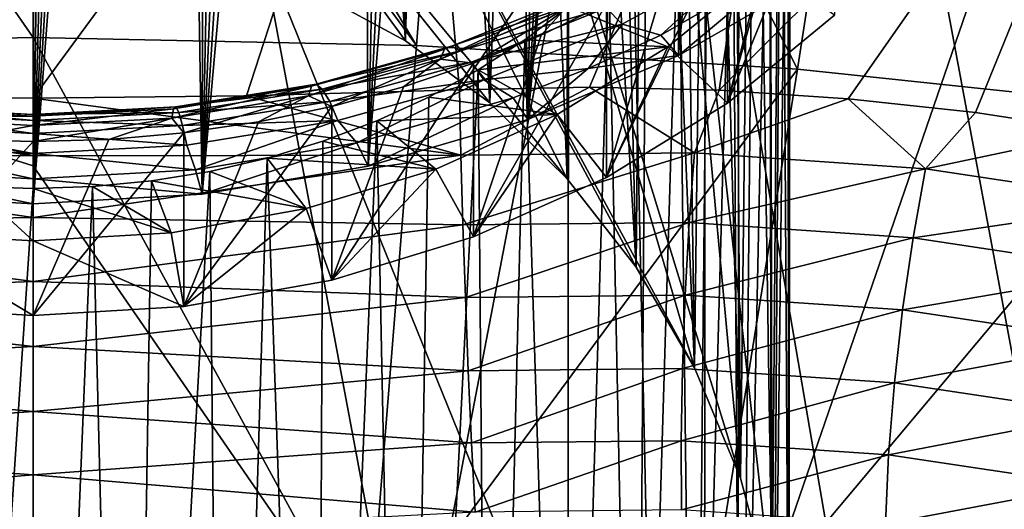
# Model space of a CAD drawing. Header units: metres. Extents: x -109 to 109, y -78 to 121.
# Tile 511 of 656: x -0.04 to 3.21, y -60.45 to -58.83. Entities that reach past the tile are written whole.
import ezdxf

# ---------------------------------------------------------------- set-up
doc = ezdxf.new("R2010")
doc.units = ezdxf.units.M
doc.layers.add('solid_508554_SW0001', color=7, linetype='CONTINUOUS')

msp = doc.modelspace()

# ---------------------------------------------------------------- linework, layer by layer
at = {"layer": 'solid_508554_SW0001'}
for points in [[(-0.558305, -59.410942, 65.137001), (0, -53.3876, 73.815399), (0, -59.442238, 65.15889)], [(-0.086013, -53.389351, 73.811325), (0, -53.3876, 73.815399), (-0.558305, -59.410942, 65.137001)], [(0, -59.442238, 65.15889), (0, -53.3876, 73.815399), (0.085951, -53.389347, 73.811333)], [(0, -59.442238, 65.15889), (0.085951, -53.389347, 73.811333), (0.174157, -53.394749, 73.798729)], [(0, -59.442238, 65.15889), (0.174157, -53.394749, 73.798729), (0.265498, -53.404125, 73.776764)], [(0, -59.442238, 65.15889), (0.265498, -53.404125, 73.776764), (0.360829, -53.417896, 73.744331)], [(0, -59.442238, 65.15889), (0.360829, -53.417896, 73.744331), (0.460853, -53.436535, 73.700104)], [(0.558305, -59.410942, 65.137001), (0, -59.442238, 65.15889), (0.460853, -53.436535, 73.700104)], [(0.558305, -59.410942, 65.137001), (0.460853, -53.436535, 73.700104), (0.567168, -53.460789, 73.641991)], [(0.558305, -59.410942, 65.137001), (0.567168, -53.460789, 73.641991), (0.681267, -53.491512, 73.56739)], [(0.558305, -59.410942, 65.137001), (0.681267, -53.491512, 73.56739), (0.803716, -53.529381, 73.473907)], [(0.558305, -59.410942, 65.137001), (0.803716, -53.529381, 73.473907), (0.935001, -53.57494, 73.359062)], [(0.558305, -59.410942, 65.137001), (0.935001, -53.57494, 73.359062), (1.07484, -53.628273, 73.221115)], [(1.10607, -59.317673, 65.07177), (0.558305, -59.410942, 65.137001), (1.07484, -53.628273, 73.221115)], [(1.10607, -59.317673, 65.07177), (1.07484, -53.628273, 73.221115), (1.22246, -53.68898, 73.059135)], [(1.10607, -59.317673, 65.07177), (1.22246, -53.68898, 73.059135), (1.378629, -53.757038, 72.870674)], [(1.10607, -59.317673, 65.07177), (1.378629, -53.757038, 72.870674), (1.544585, -53.832466, 72.652321)], [(1.633511, -59.164066, 64.964333), (1.10607, -59.317673, 65.07177), (1.544585, -53.832466, 72.652321)], [(1.633511, -59.164066, 64.964333), (1.544585, -53.832466, 72.652321), (1.721239, -53.914944, 72.400536)], [(1.633511, -59.164066, 64.964333), (1.721239, -53.914944, 72.400536), (1.910613, -54.004406, 72.109337)], [(1.633511, -59.164066, 64.964333), (1.910613, -54.004406, 72.109337), (2.047978, -54.069145, 71.884628)], [(1.633511, -59.164066, 64.964333), (2.047978, -54.069145, 71.884628), (2.115817, -54.100895, 71.76947)], [(2.130139, -58.953201, 64.816841), (1.633511, -59.164066, 64.964333), (2.115817, -54.100895, 71.76947)], [(2.130139, -58.953201, 64.816841), (2.115817, -54.100895, 71.76947), (2.335015, -54.201511, 71.378273)], [(2.130139, -58.953201, 64.816841), (2.335015, -54.201511, 71.378273), (2.562114, -54.300972, 70.940773)], [(2.587559, -58.688618, 64.631783), (2.130139, -58.953201, 64.816841), (2.562114, -54.300972, 70.940773)], [(4.406734, -66.23333, 9.381738), (4.42756, -54.381783, 2.402754), (2.222234, -54.526951, 2.151316)], [(0, -66.426102, 9.047851), (0, -54.575462, 2.067291), (-2.222234, -54.526951, 2.151316)], [(-2.211783, -66.377815, 9.131481), (0, -66.426102, 9.047851), (-2.222234, -54.526951, 2.151316)], [(2.211783, -66.377815, 9.131481), (2.222234, -54.526951, 2.151316), (0, -54.575462, 2.067291)], [(2.211783, -66.377815, 9.131481), (4.406734, -66.23333, 9.381738), (2.222234, -54.526951, 2.151316)], [(2.211783, -66.377815, 9.131481), (0, -54.575462, 2.067291), (0, -66.426102, 9.047851)], [(4.647057, -55.382214, 0.680429), (4.626338, -67.498848, 7.815628), (2.321532, -67.646423, 7.560028)], [(2.331927, -55.530445, 0.423685), (4.647057, -55.382214, 0.680429), (2.321532, -67.646423, 7.560028)], [(0.935256, -58.74551, 54.956444), (1.229761, -58.904972, 54.975941), (0.956699, -55.450733, 59.682381)], [(1.229761, -58.904972, 54.975941), (1.134995, -55.518089, 59.729492), (0.956699, -55.450733, 59.682381)], [(-2.331927, -55.530445, 0.423685), (0, -55.579975, 0.337897), (-2.321532, -67.646423, 7.560028)], [(2.331927, -55.530445, 0.423685), (0, -67.695732, 7.474622), (0, -55.579975, 0.337897)], [(2.331927, -55.530445, 0.423685), (2.321532, -67.646423, 7.560028), (0, -67.695732, 7.474622)], [(1.229761, -58.904972, 54.975941), (1.306236, -55.596676, 59.784458), (1.134995, -55.518089, 59.729492)], [(-2.321532, -67.646423, 7.560028), (0, -55.579975, 0.337897), (0, -67.695732, 7.474622)], [(1.229761, -58.904972, 54.975941), (1.507271, -59.109695, 55.000969), (1.306236, -55.596676, 59.784458)], [(1.507271, -59.109695, 55.000969), (1.469482, -55.686058, 59.846973), (1.306236, -55.596676, 59.784458)], [(1.507271, -59.109695, 55.000969), (1.62361, -55.785625, 59.916615), (1.469482, -55.686058, 59.846973)], [(1.507271, -59.109695, 55.000969), (1.763366, -59.359669, 55.031528), (1.62361, -55.785625, 59.916615)], [(1.763366, -59.359669, 55.031528), (1.767783, -55.894836, 59.993), (1.62361, -55.785625, 59.916615)], [(1.763366, -59.359669, 55.031528), (1.990672, -59.651726, 55.067234), (1.767783, -55.894836, 59.993)], [(1.990672, -59.651726, 55.067234), (1.901006, -56.012936, 60.075603), (1.767783, -55.894836, 59.993)], [(1.990672, -59.651726, 55.067234), (2.022555, -56.139282, 60.163975), (1.901006, -56.012936, 60.075603)], [(1.990672, -59.651726, 55.067234), (2.18363, -59.983471, 55.107792), (2.022555, -56.139282, 60.163975)], [(2.18363, -59.983471, 55.107792), (2.131594, -56.273006, 60.257507), (2.022555, -56.139282, 60.163975)], [(2.18363, -59.983471, 55.107792), (2.227524, -56.413376, 60.355686), (2.131594, -56.273006, 60.257507)], [(2.18363, -59.983471, 55.107792), (2.335019, -60.347897, 55.152348), (2.227524, -56.413376, 60.355686)], [(2.335019, -60.347897, 55.152348), (2.309695, -56.559437, 60.457844), (2.227524, -56.413376, 60.355686)], [(2.052461, -61.7962, 74.348854), (3.869513, -56.511818, 83.145515), (1.939868, -56.679981, 83.242523)], [(2.052461, -61.7962, 74.348854), (4.0934, -61.600128, 74.235748), (3.869513, -56.511818, 83.145515)], [(2.335019, -60.347897, 55.152348), (2.377645, -56.710369, 60.563412), (2.309695, -56.559437, 60.457844)], [(-2.051954, -61.79623, 74.348877), (0.000254, -61.861794, 74.386688), (-1.937002, -56.680149, 83.242615)], [(0.000254, -61.861794, 74.386688), (0.001436, -56.736271, 83.274986), (-1.937002, -56.680149, 83.242615)], [(2.052461, -61.7962, 74.348854), (1.939868, -56.679981, 83.242523), (0.001436, -56.736271, 83.274986)], [(0.000254, -61.861794, 74.386688), (2.052461, -61.7962, 74.348854), (0.001436, -56.736271, 83.274986)], [(2.335019, -60.347897, 55.152348), (2.439803, -60.738911, 55.20015), (2.377645, -56.710369, 60.563412)], [(2.439803, -60.738911, 55.20015), (2.430923, -56.865173, 60.671684), (2.377645, -56.710369, 60.563412)], [(1.265816, -58.920246, 51.656967), (1.42639, -56.833637, 52.689892), (0, -56.804142, 52.740986)], [(1.265816, -58.920246, 51.656967), (0, -56.804142, 52.740986), (0, -57.192467, 52.563404)], [(-1.42639, -56.833637, 52.689892), (0, -58.89407, 51.702309), (0, -57.192467, 52.563404)], [(-1.42639, -56.833637, 52.689892), (-1.265816, -58.920246, 51.656967), (0, -58.89407, 51.702309)], [(1.265816, -58.920246, 51.656967), (2.522985, -58.9986, 51.521255), (1.42639, -56.833637, 52.689892)], [(2.522985, -58.9986, 51.521255), (2.843036, -56.921932, 52.536964), (1.42639, -56.833637, 52.689892)], [(2.033252, -57.095497, 54.754719), (3.361542, -56.868538, 54.726974), (3.294944, -64.443741, 55.653088)], [(2.439803, -60.738911, 55.20015), (2.469222, -57.022949, 60.78204), (2.430923, -56.865173, 60.671684)], [(2.522985, -58.9986, 51.521255), (3.762919, -59.128593, 51.296101), (2.843036, -56.921932, 52.536964)], [(3.762919, -59.128593, 51.296101), (4.240262, -57.068417, 52.283249), (2.843036, -56.921932, 52.536964)], [(2.439803, -60.738911, 55.20015), (2.493237, -61.14539, 55.249844), (2.469222, -57.022949, 60.78204)], [(2.493237, -61.14539, 55.249844), (2.492293, -57.182686, 60.893764), (2.469222, -57.022949, 60.78204)], [(1.358929, -57.167252, 54.763493), (2.033252, -57.095497, 54.754719), (2.335019, -60.347897, 55.152348)], [(2.033252, -57.095497, 54.754719), (2.439803, -60.738911, 55.20015), (2.335019, -60.347897, 55.152348)], [(2.033252, -57.095497, 54.754719), (3.294944, -64.443741, 55.653088), (2.439803, -60.738911, 55.20015)], [(0, -58.89407, 51.702309), (1.265816, -58.920246, 51.656967), (0, -57.192467, 52.563404)], [(0.680478, -57.210491, 54.76878), (1.358929, -57.167252, 54.763493), (2.18363, -59.983471, 55.107792)], [(1.358929, -57.167252, 54.763493), (2.335019, -60.347897, 55.152348), (2.18363, -59.983471, 55.107792)], [(2.493237, -61.14539, 55.249844), (2.5, -57.343422, 61.006187), (2.492293, -57.182686, 60.893764)], [(-0.000052, -57.224937, 54.770546), (0.680478, -57.210491, 54.76878), (1.763366, -59.359669, 55.031528)], [(-0.000052, -57.224937, 54.770546), (1.763366, -59.359669, 55.031528), (1.507271, -59.109695, 55.000969)], [(-0.000052, -57.224937, 54.770546), (1.507271, -59.109695, 55.000969), (1.229761, -58.904972, 54.975941)], [(-0.000052, -57.224937, 54.770546), (1.229761, -58.904972, 54.975941), (0.935256, -58.74551, 54.956444)], [(0.680478, -57.210491, 54.76878), (2.18363, -59.983471, 55.107792), (1.990672, -59.651726, 55.067234)], [(0.680478, -57.210491, 54.76878), (1.990672, -59.651726, 55.067234), (1.763366, -59.359669, 55.031528)], [(-0.704574, -59.08651, 49.269623), (-1.259074, -57.380451, 50.210163), (0, -57.353706, 50.256485)], [(0, -59.093441, 49.275963), (-0.704574, -59.08651, 49.269623), (0, -57.353706, 50.256485)], [(1.259074, -57.380451, 50.210163), (0, -59.093441, 49.275963), (0, -57.353706, 50.256485)], [(2.493237, -61.558468, 55.300346), (2.492293, -57.504154, 61.11861), (2.5, -57.343422, 61.006187)], [(2.493237, -61.14539, 55.249844), (2.493237, -61.558468, 55.300346), (2.5, -57.343422, 61.006187)], [(0.70457, -59.08651, 49.269623), (0, -59.093441, 49.275963), (1.259074, -57.380451, 50.210163)], [(1.407931, -59.065777, 49.250614), (0.70457, -59.08651, 49.269623), (1.259074, -57.380451, 50.210163)], [(1.407931, -59.065777, 49.250614), (1.259074, -57.380451, 50.210163), (2.509077, -57.460484, 50.071541)], [(1.837102, -59.057873, 49.225708), (1.407931, -59.065777, 49.250614), (2.509077, -57.460484, 50.071541)], [(2.265048, -59.067806, 49.182076), (1.837102, -59.057873, 49.225708), (2.509077, -57.460484, 50.071541)], [(2.265048, -59.067806, 49.182076), (2.509077, -57.460484, 50.071541), (3.741002, -57.593235, 49.84161)], [(2.439803, -61.964947, 55.35004), (2.469222, -57.663891, 61.230335), (2.492293, -57.504154, 61.11861)], [(2.493237, -61.558468, 55.300346), (2.439803, -61.964947, 55.35004), (2.492293, -57.504154, 61.11861)], [(2.690035, -59.095638, 49.119812), (2.265048, -59.067806, 49.182076), (3.741002, -57.593235, 49.84161)], [(3.110399, -59.1413, 49.039131), (2.690035, -59.095638, 49.119812), (3.741002, -57.593235, 49.84161)], [(3.524571, -59.204597, 48.940353), (3.110399, -59.1413, 49.039131), (3.741002, -57.593235, 49.84161)], [(2.439803, -61.964947, 55.35004), (2.430923, -57.821667, 61.340687), (2.469222, -57.663891, 61.230335)], [(2.335019, -62.355961, 55.397842), (2.377645, -57.976471, 61.448963), (2.430923, -57.821667, 61.340687)], [(2.439803, -61.964947, 55.35004), (2.335019, -62.355961, 55.397842), (2.430923, -57.821667, 61.340687)], [(2.335019, -62.355961, 55.397842), (2.309695, -58.127403, 61.554531), (2.377645, -57.976471, 61.448963)], [(2.18363, -62.720387, 55.442398), (2.227524, -58.273464, 61.656689), (2.309695, -58.127403, 61.554531)], [(2.335019, -62.355961, 55.397842), (2.18363, -62.720387, 55.442398), (2.309695, -58.127403, 61.554531)], [(2.645123, -58.247257, 63.712921), (2.645128, -58.820404, 62.893467), (2.292017, -59.10976, 63.095852)], [(2.474874, -58.397102, 63.817726), (2.645123, -58.247257, 63.712921), (2.292017, -59.10976, 63.095852)], [(2.18363, -62.720387, 55.442398), (2.131594, -58.413834, 61.754868), (2.227524, -58.273464, 61.656689)], [(2.292012, -58.536613, 63.915306), (2.474874, -58.397102, 63.817726), (2.292017, -59.10976, 63.095852)], [(1.990672, -63.052135, 55.482956), (2.022555, -58.547558, 61.8484), (2.131594, -58.413834, 61.754868)], [(2.18363, -62.720387, 55.442398), (1.990672, -63.052135, 55.482956), (2.131594, -58.413834, 61.754868)], [(2.292012, -58.536613, 63.915306), (2.292017, -59.10976, 63.095852), (1.892247, -59.354992, 63.267376)], [(2.097472, -58.665081, 64.005157), (2.292012, -58.536613, 63.915306), (1.892247, -59.354992, 63.267376)], [(1.990672, -63.052135, 55.482956), (1.901006, -58.673904, 61.936771), (2.022555, -58.547558, 61.8484)], [(1.891479, -58.795532, 64.64608), (1.94437, -58.849377, 64.728928), (2.367315, -58.617798, 64.566956)], [(2.367315, -58.617798, 64.566956), (1.94437, -58.849377, 64.728928), (2.071637, -58.88644, 64.770149)], [(2.367315, -58.617798, 64.566956), (2.071637, -58.88644, 64.770149), (2.518832, -58.628792, 64.589943)], [(2.518832, -58.628792, 64.589943), (2.071637, -58.88644, 64.770149), (2.130139, -58.953201, 64.816841)], [(2.518832, -58.628792, 64.589943), (2.130139, -58.953201, 64.816841), (2.587559, -58.688618, 64.631783)], [(1.763366, -63.344193, 55.518661), (1.767783, -58.792004, 62.019371), (1.901006, -58.673904, 61.936771)], [(1.990672, -63.052135, 55.482956), (1.763366, -63.344193, 55.518661), (1.901006, -58.673904, 61.936771)], [(2.095554, -58.923973, 62.965908), (2.418399, -58.65942, 62.780869), (1.767783, -58.792004, 62.019371)], [(1.892243, -58.781845, 64.08683), (2.097472, -58.665081, 64.005157), (1.892247, -59.354992, 63.267376)], [(2.095554, -58.923973, 62.965908), (2.292017, -59.10976, 63.095852), (2.418399, -58.65942, 62.780869)], [(2.418399, -58.65942, 62.780869), (2.292017, -59.10976, 63.095852), (2.645128, -58.820404, 62.893467)], [(1.358266, -58.932056, 64.456139), (1.381056, -58.922726, 64.565475), (1.804437, -58.751633, 64.445808)], [(1.77466, -58.763786, 64.338448), (1.358266, -58.932056, 64.456139), (1.804437, -58.751633, 64.445808)], [(1.804437, -58.751633, 64.445808), (1.381056, -58.922726, 64.565475), (1.84404, -58.762394, 64.550095)], [(1.344142, -58.964764, 64.349876), (1.358266, -58.932056, 64.456139), (1.77466, -58.763786, 64.338448)], [(1.756206, -58.798244, 64.233406), (1.344142, -58.964764, 64.349876), (1.77466, -58.763786, 64.338448)], [(1.381056, -58.922726, 64.565475), (1.411367, -58.937241, 64.672394), (1.84404, -58.762394, 64.550095)], [(1.84404, -58.762394, 64.550095), (1.411367, -58.937241, 64.672394), (1.891479, -58.795532, 64.64608)], [(1.892243, -58.781845, 64.08683), (1.892247, -59.354992, 63.267376), (1.453956, -59.551109, 63.404545)], [(1.677372, -58.886318, 64.159897), (1.892243, -58.781845, 64.08683), (1.453956, -59.551109, 63.404545)], [(1.756206, -58.798244, 64.233406), (1.892243, -58.781845, 64.08683), (1.677372, -58.886318, 64.159897)], [(1.756206, -58.798244, 64.233406), (1.453953, -58.977962, 64.223999), (1.344142, -58.964764, 64.349876)], [(1.411367, -58.937241, 64.672394), (1.447675, -58.974876, 64.771523), (1.891479, -58.795532, 64.64608)], [(1.891479, -58.795532, 64.64608), (1.447675, -58.974876, 64.771523), (1.94437, -58.849377, 64.728928)], [(1.756206, -58.798244, 64.233406), (1.677372, -58.886318, 64.159897), (1.453953, -58.977962, 64.223999)], [(2.095554, -58.923973, 62.965908), (1.767783, -58.792004, 62.019371), (1.62361, -58.901215, 62.095757)], [(1.763366, -63.344193, 55.518661), (1.62361, -58.901215, 62.095757), (1.767783, -58.792004, 62.019371)], [(1.447675, -58.974876, 64.771523), (1.488156, -59.033737, 64.85788), (1.94437, -58.849377, 64.728928)], [(1.94437, -58.849377, 64.728928), (1.488156, -59.033737, 64.85788), (1.832503, -58.99609, 64.84684)], [(1.94437, -58.849377, 64.728928), (1.832503, -58.99609, 64.84684), (2.071637, -58.88644, 64.770149)], [(1.453953, -58.977962, 64.223999), (1.677372, -58.886318, 64.159897), (1.453956, -59.551109, 63.404545)], [(2.071637, -58.88644, 64.770149), (1.832503, -58.99609, 64.84684), (2.130139, -58.953201, 64.816841)], [(-1.265816, -58.920246, 51.656967), (0, -59.317299, 51.466118), (0, -58.89407, 51.702309)], [(0, -58.89407, 51.702309), (1.105454, -60.918385, 50.461784), (1.265816, -58.920246, 51.656967)], [(0, -59.317299, 51.466118), (1.105454, -60.918385, 50.461784), (0, -58.89407, 51.702309)], [(2.095554, -58.923973, 62.965908), (1.62361, -58.901215, 62.095757), (1.469482, -59.000782, 62.165398)], [(1.507271, -63.594162, 55.549221), (1.469482, -59.000782, 62.165398), (1.62361, -58.901215, 62.095757)], [(1.763366, -63.344193, 55.518661), (1.507271, -63.594162, 55.549221), (1.62361, -58.901215, 62.095757)], [(-1.265816, -58.920246, 51.656967), (0, -60.895351, 50.501675), (0, -59.317299, 51.466118)], [(-1.265816, -58.920246, 51.656967), (-1.105454, -60.918385, 50.461784), (0, -60.895351, 50.501675)], [(0.909079, -59.085785, 64.434517), (0.918632, -59.054348, 64.541672), (1.358266, -58.932056, 64.456139)], [(1.344142, -58.964764, 64.349876), (0.909079, -59.085785, 64.434517), (1.358266, -58.932056, 64.456139)], [(0.918632, -59.054348, 64.541672), (0.934045, -59.047066, 64.652443), (1.381056, -58.922726, 64.565475)], [(1.358266, -58.932056, 64.456139), (0.918632, -59.054348, 64.541672), (1.381056, -58.922726, 64.565475)], [(1.381056, -58.922726, 64.565475), (0.934045, -59.047066, 64.652443), (1.411367, -58.937241, 64.672394)], [(0.934045, -59.047066, 64.652443), (0.954545, -59.064312, 64.761269), (1.411367, -58.937241, 64.672394)], [(1.411367, -58.937241, 64.672394), (0.954545, -59.064312, 64.761269), (1.447675, -58.974876, 64.771523)], [(1.265816, -58.920246, 51.656967), (1.105454, -60.918385, 50.461784), (2.522985, -58.9986, 51.521255)], [(1.730051, -59.148186, 63.122726), (2.095554, -58.923973, 62.965908), (1.469482, -59.000782, 62.165398)], [(1.730051, -59.148186, 63.122726), (1.892247, -59.354992, 63.267376), (2.095554, -58.923973, 62.965908)], [(2.095554, -58.923973, 62.965908), (1.892247, -59.354992, 63.267376), (2.292017, -59.10976, 63.095852)], [(1.344142, -58.964764, 64.349876), (0.986064, -59.120964, 64.32402), (0.909079, -59.085785, 64.434517)], [(0.954545, -59.064312, 64.761269), (0.979101, -59.105217, 64.862686), (1.447675, -58.974876, 64.771523)], [(1.447675, -58.974876, 64.771523), (0.979101, -59.105217, 64.862686), (1.488156, -59.033737, 64.85788)], [(1.344142, -58.964764, 64.349876), (1.223125, -59.056309, 64.278793), (0.986064, -59.120964, 64.32402)], [(1.453953, -58.977962, 64.223999), (1.453956, -59.551109, 63.404545), (0.986066, -59.694115, 63.50457)], [(1.223125, -59.056309, 64.278793), (1.453953, -58.977962, 64.223999), (0.986066, -59.694115, 63.50457)], [(1.344142, -58.964764, 64.349876), (1.453953, -58.977962, 64.223999), (1.223125, -59.056309, 64.278793)], [(1.832503, -58.99609, 64.84684), (1.633511, -59.164066, 64.964333), (2.130139, -58.953201, 64.816841)], [(2.522985, -58.9986, 51.521255), (1.105454, -60.918385, 50.461784), (2.203243, -60.987316, 50.342388)], [(1.229761, -63.798889, 55.574249), (1.306236, -59.090168, 62.227917), (1.469482, -59.000782, 62.165398)], [(1.507271, -63.594162, 55.549221), (1.229761, -63.798889, 55.574249), (1.469482, -59.000782, 62.165398)], [(1.730051, -59.148186, 63.122726), (1.469482, -59.000782, 62.165398), (1.306236, -59.090168, 62.227917)], [(1.488156, -59.033737, 64.85788), (1.584551, -59.09214, 64.914024), (1.832503, -58.99609, 64.84684)], [(1.832503, -58.99609, 64.84684), (1.584551, -59.09214, 64.914024), (1.633511, -59.164066, 64.964333)], [(2.522985, -58.9986, 51.521255), (2.203243, -60.987316, 50.342388), (3.762919, -59.128593, 51.296101)], [(0.463279, -59.128567, 64.593582), (0.471053, -59.122536, 64.705223), (0.934045, -59.047066, 64.652443)], [(0.918632, -59.054348, 64.541672), (0.463279, -59.128567, 64.593582), (0.934045, -59.047066, 64.652443)], [(0.934045, -59.047066, 64.652443), (0.471053, -59.122536, 64.705223), (0.954545, -59.064312, 64.761269)], [(0.979101, -59.105217, 64.862686), (1.00648, -59.167725, 64.951591), (1.488156, -59.033737, 64.85788)], [(1.488156, -59.033737, 64.85788), (1.00648, -59.167725, 64.951591), (1.068286, -59.24123, 65.018303)], [(1.488156, -59.033737, 64.85788), (1.068286, -59.24123, 65.018303), (1.584551, -59.09214, 64.914024)], [(-1.412472, -59.281448, 49.141247), (-1.407931, -59.065777, 49.250614), (0, -59.284393, 49.177082)], [(0, -59.284393, 49.177082), (-1.407931, -59.065777, 49.250614), (-0.704574, -59.08651, 49.269623)], [(0.458462, -59.159233, 64.485893), (0.463279, -59.128567, 64.593582), (0.918632, -59.054348, 64.541672)], [(0.909079, -59.085785, 64.434517), (0.458462, -59.159233, 64.485893), (0.918632, -59.054348, 64.541672)], [(0.471053, -59.122536, 64.705223), (0.481391, -59.141438, 64.815216), (0.954545, -59.064312, 64.761269)], [(0.954545, -59.064312, 64.761269), (0.481391, -59.141438, 64.815216), (0.979101, -59.105217, 64.862686)], [(1.412472, -59.281448, 49.141247), (0.70457, -59.08651, 49.269623), (1.407931, -59.065777, 49.250614)], [(0.986064, -59.120964, 64.32402), (1.223125, -59.056309, 64.278793), (0.986066, -59.694115, 63.50457)], [(1.412472, -59.281448, 49.141247), (1.407931, -59.065777, 49.250614), (1.837102, -59.057873, 49.225708)], [(2.183175, -59.274181, 49.084846), (1.412472, -59.281448, 49.141247), (1.837102, -59.057873, 49.225708)], [(2.183175, -59.274181, 49.084846), (1.837102, -59.057873, 49.225708), (2.265048, -59.067806, 49.182076)], [(2.183175, -59.274181, 49.084846), (2.265048, -59.067806, 49.182076), (2.690035, -59.095638, 49.119812)], [(0, -59.284393, 49.177082), (-0.704574, -59.08651, 49.269623), (0, -59.093441, 49.275963)], [(1.412472, -59.281448, 49.141247), (0, -59.093441, 49.275963), (0.70457, -59.08651, 49.269623)], [(1.412472, -59.281448, 49.141247), (0, -59.284393, 49.177082), (0, -59.093441, 49.275963)], [(0.909079, -59.085785, 64.434517), (0.498102, -59.207951, 64.384857), (0.458462, -59.159233, 64.485893)], [(0.481391, -59.141438, 64.815216), (0.493775, -59.184326, 64.918015), (0.979101, -59.105217, 64.862686)], [(0.979101, -59.105217, 64.862686), (0.493775, -59.184326, 64.918015), (1.00648, -59.167725, 64.951591)], [(0.909079, -59.085785, 64.434517), (0.743979, -59.1716, 64.359436), (0.498102, -59.207951, 64.384857)], [(0.909079, -59.085785, 64.434517), (0.986064, -59.120964, 64.32402), (0.743979, -59.1716, 64.359436)], [(1.584551, -59.09214, 64.914024), (1.068286, -59.24123, 65.018303), (1.10607, -59.317673, 65.07177)], [(1.584551, -59.09214, 64.914024), (1.10607, -59.317673, 65.07177), (1.633511, -59.164066, 64.964333)], [(1.730051, -59.148186, 63.122726), (1.306236, -59.090168, 62.227917), (1.134995, -59.168751, 62.282883)], [(1.229761, -63.798889, 55.574249), (1.134995, -59.168751, 62.282883), (1.306236, -59.090168, 62.227917)], [(2.945758, -59.326965, 48.96608), (2.183175, -59.274181, 49.084846), (2.690035, -59.095638, 49.119812)], [(2.945758, -59.326965, 48.96608), (2.690035, -59.095638, 49.119812), (3.110399, -59.1413, 49.039131)], [(-0.481391, -59.141438, 64.815216), (-0.493775, -59.184326, 64.918015), (0, -59.210846, 64.936562)], [(-0.471053, -59.122536, 64.705223), (-0.481391, -59.141438, 64.815216), (0, -59.167294, 64.833298)], [(-0.481391, -59.141438, 64.815216), (0, -59.210846, 64.936562), (0, -59.167294, 64.833298)], [(-0.471053, -59.122536, 64.705223), (0, -59.167294, 64.833298), (0, -59.147835, 64.722923)], [(-0.463279, -59.128567, 64.593582), (-0.471053, -59.122536, 64.705223), (0, -59.147835, 64.722923)], [(-0.463279, -59.128567, 64.593582), (0, -59.147835, 64.722923), (0, -59.15345, 64.610985)], [(-0.458462, -59.159233, 64.485893), (-0.463279, -59.128567, 64.593582), (0, -59.15345, 64.610985)], [(0.471053, -59.122536, 64.705223), (0, -59.147835, 64.722923), (0.481391, -59.141438, 64.815216)], [(0, -59.15345, 64.610985), (0, -59.147835, 64.722923), (0.471053, -59.122536, 64.705223)], [(0.463279, -59.128567, 64.593582), (0, -59.15345, 64.610985), (0.471053, -59.122536, 64.705223)], [(0, -59.183857, 64.503113), (0, -59.15345, 64.610985), (0.463279, -59.128567, 64.593582)], [(0.458462, -59.159233, 64.485893), (0, -59.183857, 64.503113), (0.463279, -59.128567, 64.593582)], [(0.481391, -59.141438, 64.815216), (0, -59.167294, 64.833298), (0.493775, -59.184326, 64.918015)], [(0, -59.147835, 64.722923), (0, -59.167294, 64.833298), (0.481391, -59.141438, 64.815216)], [(0.986064, -59.120964, 64.32402), (0.986066, -59.694115, 63.50457), (0.498103, -59.781101, 63.565407)], [(0.743979, -59.1716, 64.359436), (0.986064, -59.120964, 64.32402), (0.498103, -59.781101, 63.565407)], [(3.762919, -59.128593, 51.296101), (2.203243, -60.987316, 50.342388), (3.285758, -61.101677, 50.144314)], [(2.945758, -59.326965, 48.96608), (3.110399, -59.1413, 49.039131), (3.524571, -59.204597, 48.940353)], [(-0.458462, -59.159233, 64.485893), (0, -59.15345, 64.610985), (0, -59.183857, 64.503113)], [(-0.458462, -59.159233, 64.485893), (0, -59.183857, 64.503113), (-0.249687, -59.229836, 64.400169)], [(0.458462, -59.159233, 64.485893), (0.249687, -59.229836, 64.400169), (0, -59.237144, 64.405281)], [(0.458462, -59.159233, 64.485893), (0, -59.237144, 64.405281), (0, -59.183857, 64.503113)], [(0, -59.167294, 64.833298), (0, -59.210846, 64.936562), (0.493775, -59.184326, 64.918015)], [(0.458462, -59.159233, 64.485893), (0.498102, -59.207951, 64.384857), (0.249687, -59.229836, 64.400169)], [(0.493775, -59.184326, 64.918015), (0.507582, -59.249043, 65.008469), (1.00648, -59.167725, 64.951591)], [(0.498102, -59.207951, 64.384857), (0.743979, -59.1716, 64.359436), (0.498103, -59.781101, 63.565407)], [(1.00648, -59.167725, 64.951591), (0.507582, -59.249043, 65.008469), (0.535724, -59.330761, 65.080925)], [(1.00648, -59.167725, 64.951591), (0.535724, -59.330761, 65.080925), (1.068286, -59.24123, 65.018303)], [(0.935256, -63.958347, 55.593746), (0.956699, -59.236107, 62.329994), (1.134995, -59.168751, 62.282883)], [(1.229761, -63.798889, 55.574249), (0.935256, -63.958347, 55.593746), (1.134995, -59.168751, 62.282883)], [(1.329328, -59.327492, 63.248138), (1.134995, -59.168751, 62.282883), (0.956699, -59.236107, 62.329994)], [(1.329328, -59.327492, 63.248138), (1.730051, -59.148186, 63.122726), (1.134995, -59.168751, 62.282883)], [(1.329328, -59.327492, 63.248138), (1.453956, -59.551109, 63.404545), (1.730051, -59.148186, 63.122726)], [(1.730051, -59.148186, 63.122726), (1.453956, -59.551109, 63.404545), (1.892247, -59.354992, 63.267376)], [(-0.493775, -59.184326, 64.918015), (-0.507582, -59.249043, 65.008469), (0, -59.276306, 65.027534)], [(-0.493775, -59.184326, 64.918015), (0, -59.276306, 65.027534), (0, -59.210846, 64.936562)], [(0, -59.183857, 64.503113), (0, -59.237144, 64.405281), (-0.249687, -59.229836, 64.400169)], [(0.493775, -59.184326, 64.918015), (0, -59.210846, 64.936562), (0.507582, -59.249043, 65.008469)], [(0.498102, -59.207951, 64.384857), (0.498103, -59.781101, 63.565407), (0, -59.810291, 63.585827)], [(0.249687, -59.229836, 64.400169), (0.498102, -59.207951, 64.384857), (0, -59.810291, 63.585827)], [(0, -59.210846, 64.936562), (0, -59.276306, 65.027534), (0.507582, -59.249043, 65.008469)], [(3.690199, -59.439335, 48.786297), (2.945758, -59.326965, 48.96608), (3.524571, -59.204597, 48.940353)], [(-0.498103, -59.781101, 63.565407), (-0.249687, -59.229836, 64.400169), (0, -59.237144, 64.405281)], [(-0.498103, -59.781101, 63.565407), (0, -59.237144, 64.405281), (0, -59.810291, 63.585827)], [(0.249687, -59.229836, 64.400169), (0, -59.810291, 63.585827), (0, -59.237144, 64.405281)], [(1.068286, -59.24123, 65.018303), (0.535724, -59.330761, 65.080925), (0.558305, -59.410942, 65.137001)], [(1.068286, -59.24123, 65.018303), (0.558305, -59.410942, 65.137001), (1.10607, -59.317673, 65.07177)], [(1.329328, -59.327492, 63.248138), (0.956699, -59.236107, 62.329994), (0.772558, -59.291775, 62.368927)], [(0.935256, -63.958347, 55.593746), (0.772558, -59.291775, 62.368927), (0.956699, -59.236107, 62.329994)], [(-0.507582, -59.249043, 65.008469), (-0.535724, -59.330761, 65.080925), (0, -59.360294, 65.101578)], [(-0.507582, -59.249043, 65.008469), (0, -59.360294, 65.101578), (0, -59.276306, 65.027534)], [(0.507582, -59.249043, 65.008469), (0, -59.276306, 65.027534), (0.535724, -59.330761, 65.080925)], [(0, -59.276306, 65.027534), (0, -59.360294, 65.101578), (0.535724, -59.330761, 65.080925)], [(2.183175, -59.274181, 49.084846), (1.418898, -59.512077, 49.06789), (1.412472, -59.281448, 49.141247)], [(2.165812, -59.504467, 49.012184), (1.418898, -59.512077, 49.06789), (2.183175, -59.274181, 49.084846)], [(2.165812, -59.504467, 49.012184), (2.183175, -59.274181, 49.084846), (2.945758, -59.326965, 48.96608)], [(-1.418898, -59.512077, 49.06789), (-1.412472, -59.281448, 49.141247), (0, -59.487518, 49.106525)], [(-1.412472, -59.281448, 49.141247), (0, -59.284393, 49.177082), (0, -59.487518, 49.106525)], [(1.412472, -59.281448, 49.141247), (0, -59.487518, 49.106525), (0, -59.284393, 49.177082)], [(1.412472, -59.281448, 49.141247), (1.418898, -59.512077, 49.06789), (0, -59.487518, 49.106525)], [(0.901544, -59.458237, 63.339588), (0.772558, -59.291775, 62.368927), (0.583607, -59.335445, 62.399471)], [(0.629541, -64.071869, 55.607624), (0.583607, -59.335445, 62.399471), (0.772558, -59.291775, 62.368927)], [(0.935256, -63.958347, 55.593746), (0.629541, -64.071869, 55.607624), (0.772558, -59.291775, 62.368927)], [(0.901544, -59.458237, 63.339588), (1.329328, -59.327492, 63.248138), (0.772558, -59.291775, 62.368927)], [(-0.535724, -59.330761, 65.080925), (-0.558305, -59.410942, 65.137001), (0, -59.442238, 65.15889)], [(-0.535724, -59.330761, 65.080925), (0, -59.442238, 65.15889), (0, -59.360294, 65.101578)], [(0, -59.317299, 51.466118), (0, -60.895351, 50.501675), (1.105454, -60.918385, 50.461784)], [(0.535724, -59.330761, 65.080925), (0, -59.360294, 65.101578), (0.558305, -59.410942, 65.137001)], [(0.316316, -64.139839, 55.615936), (0.391095, -59.366825, 62.421421), (0.583607, -59.335445, 62.399471)], [(0.629541, -64.071869, 55.607624), (0.316316, -64.139839, 55.615936), (0.583607, -59.335445, 62.399471)], [(0.901544, -59.458237, 63.339588), (0.583607, -59.335445, 62.399471), (0.391095, -59.366825, 62.421421)], [(0.901544, -59.458237, 63.339588), (0.986066, -59.694115, 63.50457), (1.329328, -59.327492, 63.248138)], [(1.329328, -59.327492, 63.248138), (0.986066, -59.694115, 63.50457), (1.453956, -59.551109, 63.404545)], [(2.904776, -59.555084, 48.896111), (2.165812, -59.504467, 49.012184), (2.945758, -59.326965, 48.96608)], [(2.904776, -59.555084, 48.896111), (2.945758, -59.326965, 48.96608), (3.690199, -59.439335, 48.786297)], [(0, -59.360294, 65.101578), (0, -59.442238, 65.15889), (0.558305, -59.410942, 65.137001)], [(0.455407, -59.537766, 63.395214), (0.391095, -59.366825, 62.421421), (0.196145, -59.385731, 62.434643)], [(0.316316, -64.139839, 55.615936), (0.196145, -59.385731, 62.434643), (0.391095, -59.366825, 62.421421)], [(0.455407, -59.537766, 63.395214), (0.901544, -59.458237, 63.339588), (0.391095, -59.366825, 62.421421)], [(-0.196145, -59.385731, 62.434643), (-0.455407, -59.537766, 63.395214), (0, -59.564457, 63.413883)], [(-0.316316, -64.139839, 55.615936), (-0.196145, -59.385731, 62.434643), (0, -59.392048, 62.43906)], [(-0.316316, -64.139839, 55.615936), (0, -59.392048, 62.43906), (0, -64.16243, 55.618694)], [(-0.196145, -59.385731, 62.434643), (0, -59.564457, 63.413883), (0, -59.392048, 62.43906)], [(0.455407, -59.537766, 63.395214), (0.196145, -59.385731, 62.434643), (0, -59.392048, 62.43906)], [(0, -64.16243, 55.618694), (0, -59.392048, 62.43906), (0.196145, -59.385731, 62.434643)], [(0.316316, -64.139839, 55.615936), (0, -64.16243, 55.618694), (0.196145, -59.385731, 62.434643)], [(0.455407, -59.537766, 63.395214), (0, -59.392048, 62.43906), (0, -59.564457, 63.413883)], [(0.455407, -59.537766, 63.395214), (0.498103, -59.781101, 63.565407), (0.901544, -59.458237, 63.339588)], [(0.901544, -59.458237, 63.339588), (0.498103, -59.781101, 63.565407), (0.986066, -59.694115, 63.50457)], [(3.626088, -59.663471, 48.720989), (2.904776, -59.555084, 48.896111), (3.690199, -59.439335, 48.786297)], [(-1.418898, -59.512077, 49.06789), (0, -59.487518, 49.106525), (0, -59.69865, 49.065735)], [(1.418898, -59.512077, 49.06789), (0, -59.69865, 49.065735), (0, -59.487518, 49.106525)], [(-1.427039, -59.75145, 49.032578), (-1.418898, -59.512077, 49.06789), (0, -59.69865, 49.065735)], [(1.418898, -59.512077, 49.06789), (1.427039, -59.75145, 49.032578), (0, -59.69865, 49.065735)], [(2.165812, -59.504467, 49.012184), (1.427039, -59.75145, 49.032578), (1.418898, -59.512077, 49.06789)], [(2.152562, -59.743683, 48.977341), (1.427039, -59.75145, 49.032578), (2.165812, -59.504467, 49.012184)], [(2.152562, -59.743683, 48.977341), (2.165812, -59.504467, 49.012184), (2.904776, -59.555084, 48.896111)], [(-0.455407, -59.537766, 63.395214), (-0.498103, -59.781101, 63.565407), (0, -59.810291, 63.585827)], [(-0.455407, -59.537766, 63.395214), (0, -59.810291, 63.585827), (0, -59.564457, 63.413883)], [(0.455407, -59.537766, 63.395214), (0, -59.564457, 63.413883), (0.498103, -59.781101, 63.565407)], [(0, -59.564457, 63.413883), (0, -59.810291, 63.585827), (0.498103, -59.781101, 63.565407)], [(2.870241, -59.792484, 48.863544), (2.152562, -59.743683, 48.977341), (2.904776, -59.555084, 48.896111)], [(2.870241, -59.792484, 48.863544), (2.904776, -59.555084, 48.896111), (3.626088, -59.663471, 48.720989)], [(3.570671, -59.897415, 48.692497), (2.870241, -59.792484, 48.863544), (3.626088, -59.663471, 48.720989)], [(-1.427039, -59.75145, 49.032578), (0, -59.69865, 49.065735), (0, -59.913441, 49.055553)], [(1.427039, -59.75145, 49.032578), (0, -59.913441, 49.055553), (0, -59.69865, 49.065735)], [(-1.436683, -59.993328, 49.036232), (-1.427039, -59.75145, 49.032578), (0, -59.913441, 49.055553)], [(1.427039, -59.75145, 49.032578), (1.436683, -59.993328, 49.036232), (0, -59.913441, 49.055553)], [(2.152562, -59.743683, 48.977341), (1.436683, -59.993328, 49.036232), (1.427039, -59.75145, 49.032578)], [(2.14377, -59.985592, 48.981224), (1.436683, -59.993328, 49.036232), (2.152562, -59.743683, 48.977341)], [(2.14377, -59.985592, 48.981224), (2.152562, -59.743683, 48.977341), (2.870241, -59.792484, 48.863544)], [(2.843054, -60.03299, 48.869232), (2.14377, -59.985592, 48.981224), (2.870241, -59.792484, 48.863544)], [(2.843054, -60.03299, 48.869232), (2.870241, -59.792484, 48.863544), (3.570671, -59.897415, 48.692497)], [(-1.436683, -59.993328, 49.036232), (0, -59.913441, 49.055553), (0, -60.127483, 49.076187)], [(1.436683, -59.993328, 49.036232), (0, -60.127483, 49.076187), (0, -59.913441, 49.055553)], [(3.525391, -60.135075, 48.701557), (2.843054, -60.03299, 48.869232), (3.570671, -59.897415, 48.692497)], [(2.14377, -59.985592, 48.981224), (1.447579, -60.231415, 49.078754), (1.436683, -59.993328, 49.036232)], [(2.139664, -60.223896, 49.023735), (1.447579, -60.231415, 49.078754), (2.14377, -59.985592, 48.981224)], [(2.139664, -60.223896, 49.023735), (2.14377, -59.985592, 48.981224), (2.843054, -60.03299, 48.869232)], [(-1.447579, -60.231415, 49.078754), (-1.436683, -59.993328, 49.036232), (0, -60.127483, 49.076187)], [(1.436683, -59.993328, 49.036232), (1.447579, -60.231415, 49.078754), (0, -60.127483, 49.076187)], [(2.823921, -60.270325, 48.913025), (2.139664, -60.223896, 49.023735), (2.843054, -60.03299, 48.869232)], [(2.823921, -60.270325, 48.913025), (2.843054, -60.03299, 48.869232), (3.525391, -60.135075, 48.701557)], [(-1.447579, -60.231415, 49.078754), (0, -60.127483, 49.076187), (0, -60.336376, 49.127216)], [(1.447579, -60.231415, 49.078754), (0, -60.336376, 49.127216), (0, -60.127483, 49.076187)], [(3.491427, -60.370251, 48.747936), (2.823921, -60.270325, 48.913025), (3.525391, -60.135075, 48.701557)], [(-1.459442, -60.459507, 49.159039), (-1.447579, -60.231415, 49.078754), (0, -60.336376, 49.127216)], [(1.447579, -60.231415, 49.078754), (1.459442, -60.459507, 49.159039), (0, -60.336376, 49.127216)], [(2.139664, -60.223896, 49.023735), (1.459442, -60.459507, 49.159039), (1.447579, -60.231415, 49.078754)], [(2.140352, -60.452385, 49.10376), (1.459442, -60.459507, 49.159039), (2.139664, -60.223896, 49.023735)], [(2.140352, -60.452385, 49.10376), (2.139664, -60.223896, 49.023735), (2.823921, -60.270325, 48.913025)], [(2.813343, -60.498318, 48.993782), (2.140352, -60.452385, 49.10376), (2.823921, -60.270325, 48.913025)], [(2.813343, -60.498318, 48.993782), (2.823921, -60.270325, 48.913025), (3.491427, -60.370251, 48.747936)], [(-1.459442, -60.459507, 49.159039), (0, -60.336376, 49.127216), (0, -60.535824, 49.207588)], [(1.459442, -60.459507, 49.159039), (0, -60.535824, 49.207588), (0, -60.336376, 49.127216)], [(3.469664, -60.596825, 48.830429), (2.813343, -60.498318, 48.993782), (3.491427, -60.370251, 48.747936)]]:
    msp.add_3dface(points, dxfattribs=at)

doc.saveas('drawing.dxf')
